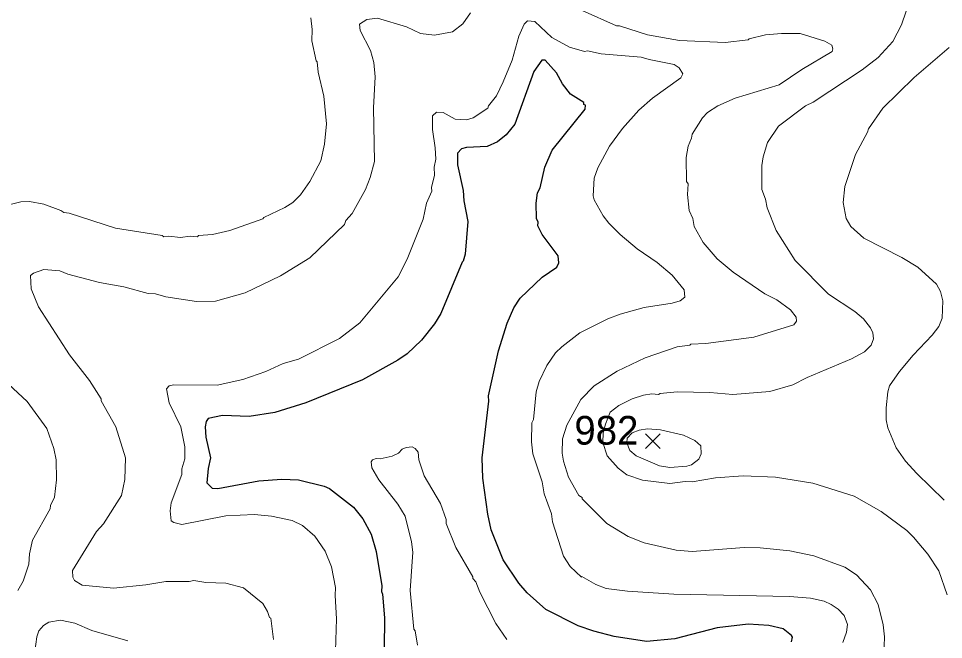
# Model space of a CAD drawing. Extents: x 265.7 to 292.1, y 7676.2 to 7704.2.
# Drawn here: x 278.768 to 281.348, y 7700.203 to 7701.936 of the extents above; entities that cross this region are included whole.
import ezdxf
from ezdxf.enums import TextEntityAlignment as Align

# ---------------------------------------------------------------- set-up
doc = ezdxf.new("R2010")
doc.units = 0
doc.header["$LTSCALE"] = 0.032
for name, color, linetype, lineweight in [('1', 7, 'Continuous', 25), ('2', 7, 'Continuous', 13), ('21', 7, 'Continuous', 25)]:
    doc.layers.add(name, color=color, linetype=linetype, lineweight=lineweight)
doc.layers.add('61', color=7, linetype='Continuous')

msp = doc.modelspace()

# ---------------------------------------------------------------- linework, layer by layer
at = {"layer": '1'}
for points in [[(280.9232, 7700.1965), (280.9264, 7700.2093), (280.924, 7700.2141), (280.9001, 7700.2324), (280.8602, 7700.242), (280.8027, 7700.246), (280.7166, 7700.2356), (280.5985, 7700.2053), (280.5187, 7700.1973), (280.4293, 7700.2117), (280.3718, 7700.226), (280.3288, 7700.2412), (280.2386, 7700.2867), (280.1867, 7700.333), (280.1628, 7700.3601), (280.1189, 7700.4255), (280.0862, 7700.5093), (280.0766, 7700.5524), (280.0622, 7700.653), (280.0606, 7700.7104), (280.0798, 7700.8684), (280.0782, 7700.8828), (280.1061, 7701.0089), (280.1308, 7701.0855), (280.1492, 7701.1285), (280.1667, 7701.1557), (280.2282, 7701.2139), (280.2689, 7701.2418), (280.2745, 7701.2538), (280.2729, 7701.2738), (280.2282, 7701.3336), (280.2162, 7701.3576), (280.217, 7701.3679), (280.2122, 7701.3783), (280.2114, 7701.4206), (280.2154, 7701.4493), (280.2226, 7701.4637), (280.2354, 7701.5211), (280.2561, 7701.569), (280.3479, 7701.6831), (280.3487, 7701.6943), (280.3447, 7701.6959), (280.3447, 7701.7015), (280.3072, 7701.7246), (280.2849, 7701.7541), (280.2681, 7701.7845), (280.2362, 7701.8196), (280.2274, 7701.8196), (280.2051, 7701.7877), (280.1516, 7701.6408), (280.1277, 7701.6113), (280.1037, 7701.5921), (280.075, 7701.5786), (280.0175, 7701.5762), (280.0032, 7701.5722), (279.992, 7701.5602), (279.992, 7701.5275), (280.008, 7701.4557), (280.0096, 7701.427), (280.0207, 7701.3695)], [(280.0207, 7701.3695), (280.0135, 7701.2786), (280.008, 7701.2586), (280.0048, 7701.2562), (279.9457, 7701.1126), (279.9282, 7701.0839), (279.8915, 7701.0384)], [(279.8915, 7701.0384), (279.8516, 7701.0001), (279.826, 7700.9825), (279.7271, 7700.9274), (279.5691, 7700.8636), (279.4829, 7700.8365), (279.4111, 7700.8253), (279.3361, 7700.8285), (279.2962, 7700.8197), (279.2906, 7700.8117), (279.2882, 7700.7966), (279.2898, 7700.7679), (279.3026, 7700.7104), (279.2962, 7700.6801), (279.293, 7700.6402), (279.3074, 7700.6258), (279.3233, 7700.6242), (279.4382, 7700.6458), (279.5021, 7700.6506), (279.5483, 7700.649), (279.6202, 7700.6306), (279.6345, 7700.6242), (279.7023, 7700.5724), (279.7279, 7700.5397), (279.751, 7700.4966), (279.7654, 7700.4487), (279.7813, 7700.3529), (279.7797, 7700.337), (279.7829, 7700.3298), (279.7885, 7700.2636), (279.7877, 7700.1774)]]:
    msp.add_lwpolyline(points, dxfattribs=at)
at = {"layer": '2'}
for points in [[(278.9985, 7700.8692), (278.9985, 7700.8748), (278.9658, 7700.9259), (278.91, 7700.9977), (278.823, 7701.1317), (278.803, 7701.1812), (278.8014, 7701.2187), (278.8094, 7701.2251), (278.8382, 7701.2355), (278.8828, 7701.2315), (278.9052, 7701.2227), (278.993, 7701.1996), (279.0616, 7701.1868), (279.1294, 7701.1684), (279.1494, 7701.1676), (279.1781, 7701.1597), (279.2643, 7701.1461), (279.3169, 7701.1469), (279.3999, 7701.1708), (279.4981, 7701.2179), (279.5803, 7701.2682), (279.6768, 7701.3615), (279.6808, 7701.3727), (279.6984, 7701.3919), (279.7351, 7701.4589), (279.7486, 7701.4924), (279.7606, 7701.5371), (279.7574, 7701.6871), (279.7622, 7701.7733), (279.7582, 7701.8132), (279.7494, 7701.8467), (279.7207, 7701.9026), (279.7183, 7701.9201), (279.7391, 7701.9337), (279.7686, 7701.9369), (279.85, 7701.9129), (279.8883, 7701.8946), (279.9282, 7701.8898), (279.9777, 7701.8986), (280.0064, 7701.9209), (280.0279, 7701.952)], [(280.3399, 7701.9584), (280.4357, 7701.9153), (280.4437, 7701.9153), (280.5219, 7701.8906), (280.6112, 7701.8746), (280.7389, 7701.869), (280.8027, 7701.8762), (280.8059, 7701.8794), (280.8506, 7701.8906), (280.8953, 7701.8946), (280.948, 7701.8938), (281.0166, 7701.873), (281.0357, 7701.8619), (281.0389, 7701.8515), (281.0373, 7701.8443), (280.9528, 7701.794), (280.8889, 7701.7509), (280.766, 7701.7134), (280.7182, 7701.6919), (280.6894, 7701.6735), (280.6751, 7701.6592), (280.6463, 7701.6137), (280.6447, 7701.6025), (280.6352, 7701.5802), (280.6296, 7701.5483), (280.6304, 7701.4812), (280.6352, 7701.4749), (280.6336, 7701.4445), (280.6384, 7701.3999), (280.6479, 7701.3775), (280.6519, 7701.3552), (280.6775, 7701.3105), (280.7158, 7701.2658), (280.7612, 7701.2283), (280.849, 7701.1676), (280.8825, 7701.1509), (280.9208, 7701.123), (280.9368, 7701.103), (280.9376, 7701.0918), (280.9304, 7701.0815), (280.8187, 7701.0464), (280.6846, 7701.0288), (280.6424, 7701.0272), (280.64, 7701.024), (280.6048, 7701.02)], [(281.2432, 7701.9568), (281.2304, 7701.9185), (281.2065, 7701.8722), (281.165, 7701.8276), (281.1203, 7701.7924), (280.9839, 7701.7023), (280.9623, 7701.6927), (280.8873, 7701.6352), (280.8562, 7701.5898), (280.8442, 7701.5499), (280.841, 7701.5259), (280.841, 7701.4589), (280.8514, 7701.4318), (280.8554, 7701.4078), (280.8809, 7701.344), (280.9336, 7701.261), (281.027, 7701.1668), (281.1004, 7701.1182), (281.1243, 7701.0982), (281.1443, 7701.0727), (281.1507, 7701.0591), (281.1522, 7701.0424), (281.1459, 7701.0248), (281.1275, 7701.0057), (281.0908, 7700.9865), (280.9671, 7700.9346), (280.9272, 7700.9139), (280.8634, 7700.8947), (280.7597, 7700.8868), (280.6958, 7700.8923), (280.6048, 7700.8939), (280.557, 7700.89), (280.5522, 7700.8868), (280.5338, 7700.8884), (280.5107, 7700.8852), (280.4788, 7700.8748), (280.4421, 7700.8564), (280.4181, 7700.8373), (280.4045, 7700.8042), (280.3982, 7700.7795), (280.3975, 7700.7532), (280.4093, 7700.7152), (280.4397, 7700.6809), (280.4644, 7700.6625), (280.5075, 7700.6474), (280.5841, 7700.6386), (280.6272, 7700.6442), (280.6463, 7700.6434), (280.7118, 7700.6538), (280.7884, 7700.6593), (280.8793, 7700.6561), (280.9831, 7700.6394), (281.098, 7700.6027), (281.1738, 7700.5604), (281.2448, 7700.5069), (281.264, 7700.4886), (281.3039, 7700.4407), (281.3342, 7700.3944), (281.3581, 7700.3274)], [(278.7209, 7701.4118), (278.7743, 7701.4246), (278.7983, 7701.4254), (278.8382, 7701.4182), (278.886, 7701.4006), (278.894, 7701.3951), (278.9092, 7701.3927), (279.0377, 7701.3512), (279.1685, 7701.3304), (279.1733, 7701.3272), (279.1869, 7701.3288), (279.2196, 7701.3248), (279.2467, 7701.3288), (279.2667, 7701.3272), (279.2691, 7701.3304), (279.309, 7701.3336), (279.3568, 7701.344), (279.4494, 7701.3767), (279.4518, 7701.3807), (279.51, 7701.4086), (279.5324, 7701.423), (279.5539, 7701.4437), (279.5803, 7701.4812), (279.6106, 7701.5387), (279.621, 7701.585), (279.6265, 7701.6424), (279.6194, 7701.719), (279.6034, 7701.7861), (279.601, 7701.8148), (279.5978, 7701.818), (279.5858, 7701.8738), (279.5866, 7701.9058), (279.5827, 7701.9377)], [(279.6513, 7700.171), (279.6545, 7700.2604), (279.6505, 7700.3258), (279.6521, 7700.3481), (279.6409, 7700.4056), (279.6225, 7700.4495), (279.5938, 7700.4918), (279.5595, 7700.5213), (279.5308, 7700.5349), (279.4733, 7700.5468), (279.4255, 7700.5516), (279.3457, 7700.5484), (279.2228, 7700.5237), (279.2004, 7700.5293), (279.1932, 7700.5341), (279.1901, 7700.562), (279.1933, 7700.5843), (279.2228, 7700.6633), (279.2228, 7700.6793), (279.2316, 7700.7072), (279.2316, 7700.7407), (279.2204, 7700.7966), (279.1877, 7700.8636), (279.1805, 7700.9027), (279.1877, 7700.9107), (279.2004, 7700.9139), (279.3217, 7700.9131), (279.3935, 7700.9283), (279.4574, 7700.9506), (279.5061, 7700.9729), (279.5483, 7700.9857), (279.6624, 7701.0432), (279.7191, 7701.087), (279.8268, 7701.2155), (279.8516, 7701.2642), (279.8963, 7701.3759), (279.9058, 7701.4206), (279.9202, 7701.4541), (279.9194, 7701.4645), (279.9274, 7701.4988), (279.9266, 7701.5211), (279.9314, 7701.5435), (279.9298, 7701.5754), (279.9218, 7701.6265), (279.9218, 7701.6648), (279.933, 7701.6743), (279.9521, 7701.6735), (279.9856, 7701.6552), (280.0167, 7701.6536), (280.0359, 7701.6584), (280.0766, 7701.6855), (280.0782, 7701.6919), (280.1005, 7701.7206), (280.1197, 7701.7589), (280.1444, 7701.8196), (280.1628, 7701.8866), (280.1779, 7701.9201), (280.1875, 7701.9297), (280.2075, 7701.9281), (280.2553, 7701.8826), (280.3048, 7701.8563), (280.3463, 7701.8443), (280.3543, 7701.8459), (280.3926, 7701.8371), (280.5043, 7701.8284), (280.5266, 7701.8212), (280.5961, 7701.8076), (280.6104, 7701.7988), (280.6208, 7701.7813), (280.6152, 7701.7709), (280.5354, 7701.7142), (280.4979, 7701.6807), (280.4524, 7701.6289), (280.4157, 7701.5802), (280.383, 7701.5195), (280.3734, 7701.4908), (280.3702, 7701.4413), (280.3734, 7701.4302), (280.3982, 7701.3855), (280.4141, 7701.3647), (280.4453, 7701.3336), (280.4931, 7701.2929), (280.549, 7701.2554), (280.5905, 7701.2195), (280.624, 7701.1788), (280.6256, 7701.1581), (280.6128, 7701.1485), (280.5905, 7701.1413), (280.5123, 7701.1293), (280.4453, 7701.111), (280.4117, 7701.0982), (280.3335, 7701.0591), (280.2825, 7701.02)], [(281.3493, 7700.5923), (281.2727, 7700.6665), (281.2416, 7700.7008), (281.2153, 7700.7375), (281.1921, 7700.7934), (281.1874, 7700.8157), (281.1874, 7700.8493), (281.1921, 7700.8939), (281.1969, 7700.9107), (281.2249, 7700.9506), (281.2632, 7700.9969), (281.3158, 7701.0519), (281.3342, 7701.0767), (281.3438, 7701.0998), (281.3461, 7701.1477), (281.339, 7701.174), (281.3278, 7701.1948), (281.2759, 7701.2418), (281.2312, 7701.269), (281.1251, 7701.3232), (281.0892, 7701.356), (281.0764, 7701.3775), (281.0677, 7701.4222), (281.0724, 7701.4669), (281.102, 7701.5563), (281.1355, 7701.6185), (281.1379, 7701.6281), (281.1786, 7701.6855), (281.2656, 7701.7717), (281.3637, 7701.8555)], [(280.2825, 7701.02), (280.2657, 7701.0033), (280.241, 7700.9674), (280.2202, 7700.9227), (280.2114, 7700.8939), (280.2035, 7700.8173), (280.1995, 7700.8078)], [(280.6048, 7701.02), (280.5155, 7700.9889), (280.4373, 7700.9514), (280.3734, 7700.9107), (280.3359, 7700.8724), (280.2968, 7700.8014), (280.2849, 7700.7631)], [(278.7655, 7700.3394), (278.7807, 7700.3657), (278.7959, 7700.4136), (278.7983, 7700.4423), (278.807, 7700.4806), (278.8557, 7700.5676), (278.8565, 7700.5771), (278.8677, 7700.6003), (278.8733, 7700.6482), (278.8725, 7700.704), (278.8661, 7700.7359), (278.8469, 7700.7918), (278.7919, 7700.8668), (278.7264, 7700.9275)], [(278.985, 7700.5045), (279.0049, 7700.5261), (279.0544, 7700.6051), (279.064, 7700.6498), (279.0664, 7700.7096), (279.0392, 7700.7966), (278.9985, 7700.8692)], [(280.1995, 7700.8078), (280.1979, 7700.7551), (280.2019, 7700.7216), (280.2282, 7700.6434), (280.2338, 7700.6099), (280.2545, 7700.554), (280.2569, 7700.5317), (280.2873, 7700.4359), (280.3064, 7700.4072), (280.3375, 7700.3769), (280.3391, 7700.3785), (280.3782, 7700.3561), (280.407, 7700.3457), (280.466, 7700.3378), (280.5953, 7700.3298), (280.9176, 7700.3234), (280.9767, 7700.3186), (281.015, 7700.3098), (281.0342, 7700.3011), (281.0533, 7700.2875), (281.0709, 7700.2699), (281.0796, 7700.2452), (281.0772, 7700.2237), (281.0669, 7700.1949)], [(280.2849, 7700.7631), (280.2841, 7700.7232), (280.2873, 7700.7008), (280.3016, 7700.6562), (280.3303, 7700.6051), (280.3399, 7700.5995), (280.3399, 7700.5955), (280.4085, 7700.5269), (280.4676, 7700.4902), (280.5123, 7700.4726), (280.6017, 7700.4527), (280.6463, 7700.4487), (280.7916, 7700.4598), (280.8363, 7700.4591), (280.9192, 7700.4503), (280.9863, 7700.4367), (281.0725, 7700.4048), (281.1044, 7700.3832), (281.1435, 7700.3418), (281.165, 7700.3003), (281.1794, 7700.2444), (281.1826, 7700.2109), (281.181, 7700.1582)], [(279.8803, 7700.187), (279.8739, 7700.2276), (279.8699, 7700.2316), (279.8595, 7700.3402), (279.8675, 7700.4471), (279.8635, 7700.4758), (279.846, 7700.5468), (279.826, 7700.5811), (279.7726, 7700.6482), (279.7534, 7700.6817), (279.751, 7700.6992), (279.755, 7700.704), (279.7654, 7700.708), (279.7766, 7700.7072), (279.8101, 7700.7144), (279.8276, 7700.7232), (279.838, 7700.7344), (279.8484, 7700.7391), (279.8651, 7700.7407), (279.8739, 7700.7359), (279.8819, 7700.7256), (279.8843, 7700.704), (279.8986, 7700.6593), (279.9449, 7700.5827), (279.9601, 7700.5381), (279.9601, 7700.5269), (279.9872, 7700.4599), (280.0351, 7700.3777), (280.0351, 7700.3729), (280.0431, 7700.3641), (280.0542, 7700.3354), (280.0989, 7700.2476), (280.1293, 7700.2029)], [(279.4789, 7700.2029), (279.4717, 7700.2628), (279.4678, 7700.2643), (279.4622, 7700.2811), (279.4494, 7700.3035), (279.3951, 7700.3473), (279.3457, 7700.3601), (279.2898, 7700.3625), (279.2563, 7700.3673), (279.2435, 7700.3649), (279.1781, 7700.3649), (279.1222, 7700.3553), (279.0329, 7700.3465), (278.9451, 7700.3545), (278.9235, 7700.3673), (278.9195, 7700.3769), (278.9179, 7700.396), (278.985, 7700.5045)], [(279.0728, 7700.1997), (278.9722, 7700.2284), (278.9243, 7700.2484), (278.8844, 7700.2572), (278.8525, 7700.2516), (278.8374, 7700.242), (278.8238, 7700.2268), (278.8182, 7700.2109), (278.8134, 7700.1694)]]:
    msp.add_lwpolyline(points, dxfattribs=at)
msp.add_lwpolyline([(280.5216, 7700.7907), (280.4982, 7700.7874), (280.4793, 7700.7796), (280.4649, 7700.7652), (280.4638, 7700.7518), (280.4727, 7700.7307), (280.4907, 7700.7152), (280.5554, 7700.6881), (280.5841, 7700.6833), (280.632, 7700.6865), (280.6447, 7700.6905), (280.6655, 7700.7064), (280.6719, 7700.7216), (280.6703, 7700.7439), (280.6543, 7700.7583), (280.6224, 7700.7734), (280.5586, 7700.7878)], close=True, dxfattribs=at)
at = {"layer": '21'}
for p, q in [((280.5164, 7700.777), (280.5576, 7700.7358)), ((280.5576, 7700.777), (280.5164, 7700.7358))]:
    msp.add_line(p, q, dxfattribs=at)

# ---------------------------------------------------------------- texts
at = {"layer": '61'}
msp.add_text('982', height=0.08, dxfattribs=at).set_placement((280.4072, 7700.7469), align=Align.CENTER)

doc.saveas('drawing.dxf')
